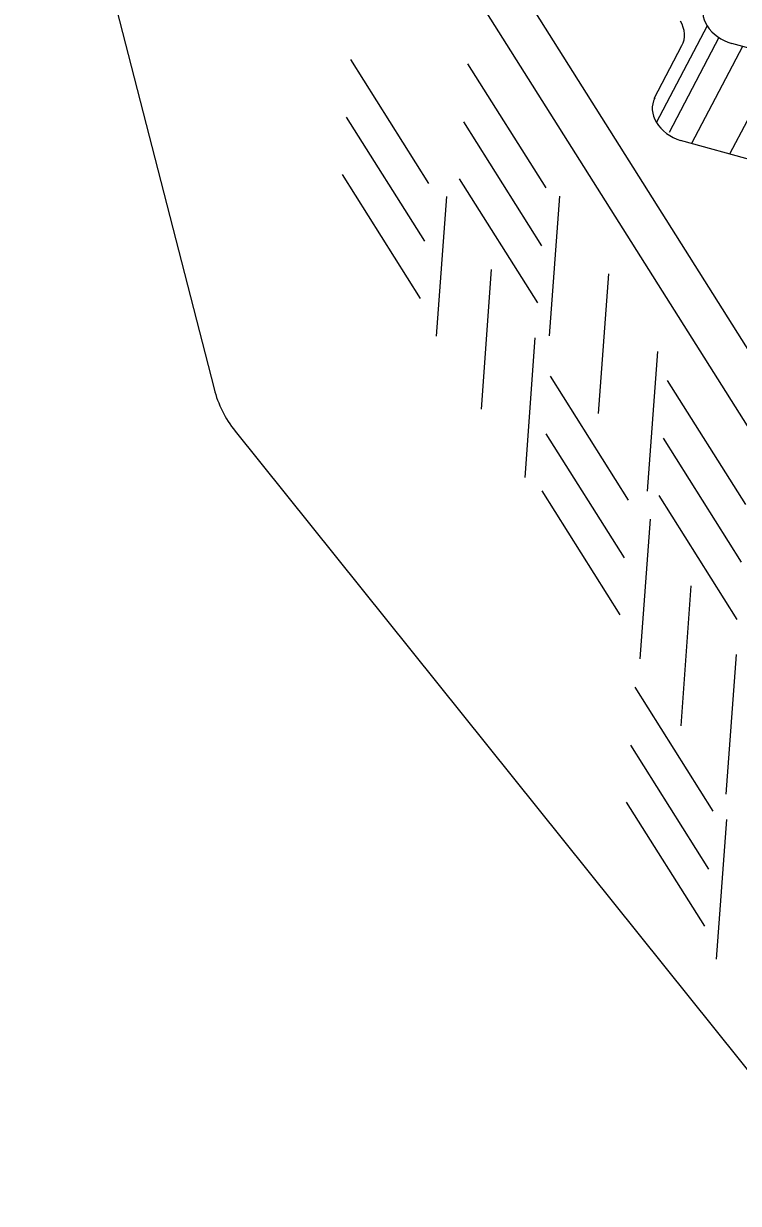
# Model space of a CAD drawing. Extents: x 638850 to 644908, y 297188 to 298900.
# Drawn here: x 639826 to 639857.9, y 297777.7 to 297830.3 of the extents above; entities that cross this region are included whole.
import ezdxf

# ---------------------------------------------------------------- set-up
doc = ezdxf.new("R2010")
doc.units = 0
doc.layers.add('1', color=7, linetype='Continuous')
doc.layers.add('2', color=7, linetype='Continuous')

msp = doc.modelspace()

# ---------------------------------------------------------------- linework, layer by layer
at = {"layer": '1'}
for p, q in [((639826.313, 297866.511), (639868.902, 297799.032)), ((639826.226, 297863.2), (639868.098, 297796.857)), ((639825.998, 297847.109), (639834.499, 297814.042)), ((639840.588, 297828.73), (639844.077, 297823.202)), ((639845.817, 297828.531), (639849.307, 297823.003)), ((639840.399, 297826.152), (639843.888, 297820.624)), ((639845.628, 297825.953), (639849.118, 297820.425)), ((639840.212, 297823.605), (639843.702, 297818.077)), ((639845.442, 297823.406), (639848.931, 297817.878)), ((639844.873, 297822.623), (639844.416, 297816.393)), ((639849.918, 297822.633), (639849.462, 297816.402)), ((639846.874, 297819.37), (639846.418, 297813.139)), ((639852.103, 297819.171), (639851.647, 297812.94)), ((639848.823, 297816.315), (639848.367, 297810.084)), ((639854.289, 297815.708), (639853.833, 297809.477)), ((639849.498, 297814.613), (639852.987, 297809.084)), ((639854.727, 297814.414), (639858.217, 297808.885)), ((639835.443, 297812.158), (639863.083, 297777.72)), ((639849.309, 297812.034), (639852.798, 297806.506)), ((639854.539, 297811.836), (639858.028, 297806.307)), ((639849.123, 297809.488), (639852.612, 297803.959)), ((639854.352, 297809.289), (639857.841, 297803.76)), ((639853.962, 297808.232), (639853.506, 297802.002)), ((639855.784, 297805.252), (639855.328, 297799.022)), ((639857.799, 297802.193), (639857.342, 297795.963)), ((639853.275, 297800.737), (639856.764, 297795.209)), ((639853.086, 297798.159), (639856.575, 297792.63)), ((639852.899, 297795.612), (639856.388, 297790.084)), ((639857.376, 297794.838), (639856.919, 297788.608))]:
    msp.add_line(p, q, dxfattribs=at)
msp.add_arc((639839.342, 297815.287), 5, 194.419, 218.7506, dxfattribs=at)
at = {"layer": '2'}
for p, q in [((639856.512, 297830.224), (639854.23, 297825.899)), ((639857.037, 297829.704), (639854.808, 297825.48)), ((639854.138, 297826.988), (639855.385, 297829.346)), ((639858.093, 297829.311), (639855.811, 297824.985)), ((639860.947, 297828.514), (639857.608, 297829.447)), ((639859.793, 297828.835), (639857.512, 297824.51)), ((639858.665, 297824.188), (639855.326, 297825.121))]:
    msp.add_line(p, q, dxfattribs=at)
for centre, major_axis, start_param, end_param in [((639857.864, 297830.644), (-1.492, 0.562), 6.186654, 7.077676), ((639853.954, 297830.044), (-1.481, 0.592), 3.045062, 3.936083), ((639857.864, 297830.644), (-1.492, 0.562), 0.794491, 1.685512), ((639855.606, 297826.313), (-1.481, 0.592), 6.186654, 7.077676), ((639855.606, 297826.313), (-1.481, 0.592), 0.794491, 1.685512)]:
    msp.add_ellipse(centre, major_axis=major_axis, ratio=0.764477, start_param=start_param, end_param=end_param, dxfattribs=at)

doc.saveas('drawing.dxf')
